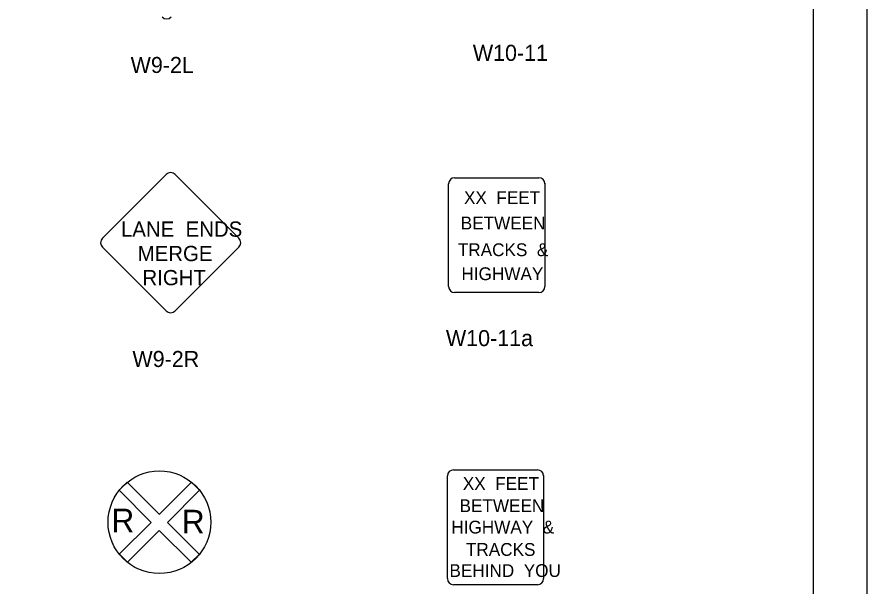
# Model space of a CAD drawing. Extents: x 42133 to 45533, y 41351 to 47951.
# Drawn here: x 45136.1 to 45533.3, y 47399.6 to 47665.6 of the extents above; entities that cross this region are included whole.
import ezdxf

# ---------------------------------------------------------------- set-up
doc = ezdxf.new("R2010")
doc.units = 0
for name, color, linetype in [('#plot_shape', 7, 'Continuous'), ('P_ODOT_PLAN_Border', 7, 'Continuous'), ('P_TRAF_SIGN_SignDetails', 7, 'Continuous')]:
    doc.layers.add(name, color=color, linetype=linetype)

msp = doc.modelspace()

# ---------------------------------------------------------------- linework, layer by layer
at = {"layer": '#plot_shape'}
msp.add_lwpolyline([(43833.34, 46851.35), (45533.34, 46851.35), (45533.34, 47951.35), (43833.34, 47951.35)], close=True, dxfattribs=at)
at = {"layer": 'P_ODOT_PLAN_Border'}
msp.add_lwpolyline([(43908.34, 46901.35), (45508.34, 46901.35), (45508.34, 47901.35), (43908.34, 47901.35)], close=True, dxfattribs=at)
at = {"layer": 'P_TRAF_SIGN_SignDetails'}
for p, q in [((45205.8, 47591.94), (45176.06, 47562.2)), ((45239.79, 47562.2), (45210.04, 47591.94)), ((45340.62, 47590.46), (45379.98, 47590.46)), ((45337.81, 47539.6), (45337.81, 47587.65)), ((45382.78, 47587.85), (45382.78, 47539.6)), ((45176.06, 47557.96), (45205.8, 47528.22)), ((45210.04, 47528.22), (45239.79, 47557.96)), ((45379.98, 47536.79), (45340.62, 47536.79)), ((45340.06, 47453.88), (45379.42, 47453.88)), ((45382.23, 47451.27), (45382.23, 47403.02)), ((45183.89, 47444.33), (45187.63, 47448.09)), ((45187.63, 47448.09), (45202.64, 47433.08)), ((45202.64, 47433.12), (45217.66, 47448.13)), ((45217.6, 47448.09), (45221.43, 47444.39)), ((45337.26, 47403.02), (45337.26, 47451.07)), ((45198.87, 47429.34), (45183.89, 47444.33)), ((45221.43, 47444.39), (45206.38, 47429.34)), ((45183.93, 47414.41), (45198.87, 47429.34)), ((45206.38, 47429.34), (45221.36, 47414.37)), ((45202.62, 47425.59), (45187.73, 47410.7)), ((45217.53, 47410.68), (45202.62, 47425.59)), ((45187.73, 47410.7), (45184.06, 47414.42)), ((45221.34, 47414.42), (45217.53, 47410.68)), ((45379.42, 47400.21), (45340.06, 47400.21))]:
    msp.add_line(p, q, dxfattribs=at)
msp.add_circle((45202.67, 47429.38), 23.99, dxfattribs=at)
for centre, radius, start, end in [((45206.08, 47667.7), 3, 225, 315), ((45207.92, 47589.83), 3, 45, 135), ((45340.62, 47587.65), 2.81, 90, 180), ((45379.98, 47587.65), 2.81, 0, 90), ((45178.18, 47560.08), 3, 135, 225), ((45237.67, 47560.08), 3, 315, 45), ((45340.62, 47539.6), 2.81, 180, 270), ((45379.98, 47539.6), 2.81, 270, 0), ((45207.92, 47530.33), 3, 225, 315), ((45340.06, 47451.07), 2.81, 90, 180), ((45379.42, 47451.07), 2.81, 0, 90), ((45202.76, 47429.44), 23.99, 267.9355, 268.1934), ((45340.06, 47403.02), 2.81, 180, 270), ((45379.42, 47403.02), 2.81, 270, 0)]:
    msp.add_arc(centre, radius, start, end, dxfattribs=at)

# ---------------------------------------------------------------- texts
for s, height, p in [('W10-11', 7.5, (45349.14, 47645.07)), ('W9-2L', 7.5, (45189.23, 47639.41)), ('XX  FEET', 5.99, (45345, 47578.14)), ('BETWEEN', 5.99, (45343.49, 47566.26)), ('LANE  ENDS', 7.13, (45184.7, 47562.86)), ('MERGE', 7.13, (45192.52, 47551.45)), ('TRACKS  &', 5.99, (45342.13, 47553.78)), ('RIGHT', 7.13, (45194.75, 47540.17)), ('HIGHWAY', 5.99, (45343.81, 47542.57)), ('W10-11a', 7.5, (45336.57, 47511.71)), ('W9-2R', 7.5, (45190.07, 47501.96)), ('XX  FEET', 5.99, (45344.45, 47444.51)), ('BETWEEN', 5.99, (45342.94, 47434.13)), ('R', 11.04, (45180.26, 47424.72)), ('R', 11.04, (45213.16, 47424.16)), ('HIGHWAY  &', 5.99, (45339.09, 47424.13)), ('TRACKS', 5.99, (45345.9, 47413.68)), ('BEHIND  YOU', 5.9902, (45338.21, 47403.8))]:
    msp.add_text(s, height=height, dxfattribs=at).set_placement(p)

doc.saveas('drawing.dxf')
